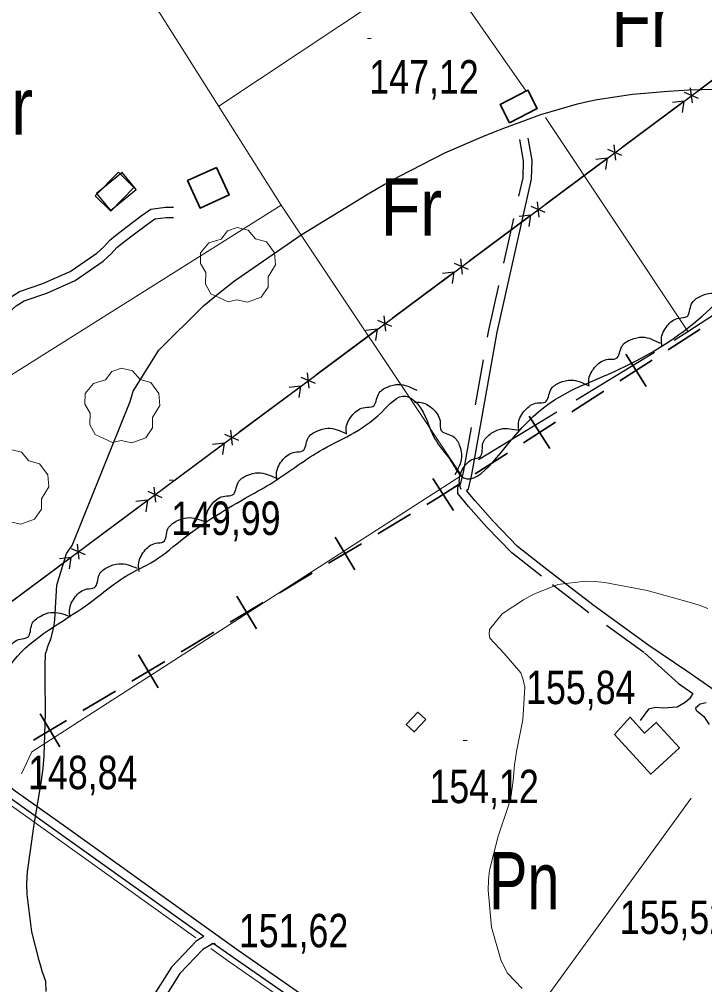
# Model space of a CAD drawing. Extents: x 487425 to 492029, y 4383576 to 4386788.
# Drawn here: x 490067.5 to 490246.9, y 4384214.7 to 4384467.2 of the extents above; entities that cross this region are included whole.
import ezdxf
from ezdxf.enums import TextEntityAlignment as Align

# ---------------------------------------------------------------- set-up
doc = ezdxf.new("R2010")
doc.units = 0
doc.header["$LTSCALE"] = 4
doc.linetypes.add('LONG_DASHED', pattern=[7.5, 6, -1.5])
doc.linetypes.add('MEDIUM_DASHED', pattern=[4.5, 3, -1.5])
for name, color, linetype, lineweight in [('21', 7, 'Continuous', 25), ('25', 7, 'LONG_DASHED', 25), ('27', 7, 'Continuous', 25), ('29', 7, 'Continuous', 13), ('34', 7, 'Continuous', 35), ('38', 7, 'Continuous', 25), ('43', 7, 'Continuous', 25), ('47', 7, 'Continuous', 35), ('51', 7, 'Continuous', 13), ('7', 7, 'Continuous', 13), ('8', 7, 'Continuous', 25), ('9', 7, 'Continuous', 13)]:
    doc.layers.add(name, color=color, linetype=linetype, lineweight=lineweight)
doc.layers.add('31', color=7, linetype='Continuous')

msp = doc.modelspace()

# ---------------------------------------------------------------- linework, layer by layer
at = {"layer": '21'}
for points in [[(490093.46, 4384427.18), (490087.38, 4384421.05), (490091.41, 4384417.06), (490097.49, 4384423.19)], [(490094.44, 4384427.1), (490087.73, 4384421.61), (490091.33, 4384417.21), (490098.04, 4384422.7)]]:
    msp.add_lwpolyline(points, close=True, dxfattribs=at)
at = {"layer": '25'}
msp.add_lwpolyline([(490187.64, 4384352.06), (490242.5, 4384385.5), (490307.53, 4384428.03)], dxfattribs=at)
at = {"layer": '27'}
for points in [[(489870.66, 4384587.26), (489869.29, 4384555.17), (489866.91, 4384537.41), (489866.14, 4384532.39), (489865.11, 4384514.39), (489865.09, 4384505.25), (489865.36, 4384498.2), (489865.71, 4384488.45), (489866.1, 4384469.78), (489865.75, 4384451.11), (489865.65, 4384445.04), (489865.57, 4384418.19), (489865.94, 4384414.44), (489867.28, 4384411.14), (489868.24, 4384407.84), (489871.45, 4384404.08), (489875.35, 4384403.62), (489886.45, 4384404.33), (489910.39, 4384412.06), (489923.54, 4384420.42), (489926.77, 4384421.38), (489934.4, 4384418.44), (489939.85, 4384410.02), (489960.76, 4384406.13), (489969.71, 4384415.11), (489972.12, 4384419.52), (489968.92, 4384426.28), (489962.95, 4384436.72), (489961.85, 4384444.15), (489966.37, 4384451.26), (489971.28, 4384462.11), (489973.7, 4384468.55), (489982.43, 4384480), (489983.58, 4384488.69), (489977.37, 4384494.34), (489957.72, 4384491.77), (489947.65, 4384485.13), (489934.23, 4384483.74), (489930.34, 4384489.38), (489920.72, 4384506.13), (489918.26, 4384511.31), (489911.25, 4384521.75), (489907.14, 4384528.66), (489906.33, 4384532.04), (489914.44, 4384536.59), (489925.18, 4384542.18), (489933.75, 4384548.53), (489939.75, 4384550.98), (489947.7, 4384551.56), (489954.51, 4384546.44), (489959.73, 4384536.68), (489961.66, 4384531.12), (489962.7, 4384526.92), (489964.34, 4384522.57), (489971.31, 4384522.55), (489981.06, 4384522.67), (489986.98, 4384522.42), (490000.15, 4384515.49), (490008.23, 4384507.81), (490010.62, 4384505.93), (490017.36, 4384503.74), (490041.85, 4384518.21), (490042.32, 4384524.36), (490041.9, 4384532.91), (490041.24, 4384539.28), (490039.76, 4384546.33), (490039.79, 4384556.31), (490051.47, 4384574.87), (490073.53, 4384581.02), (490095.01, 4384590.63), (490105.59, 4384593.3), (490115.55, 4384591.47), (490124.08, 4384584.62), (490138.17, 4384584.05), (490171.72, 4384593.17), (490181.37, 4384610.46), (490180.13, 4384622.61), (490177.23, 4384630.87), (490160.68, 4384638.79), (490135.19, 4384639.99), (490128.24, 4384646.31), (490116.18, 4384648.6), (490108.61, 4384651.17), (490099.17, 4384653.6), (490092.2, 4384653.55), (490085.22, 4384653.49), (490076.15, 4384653.74), (490069.46, 4384646.19), (490062.38, 4384636.17), (490049.53, 4384628.41), (490039.24, 4384621.99)], [(489989.6, 4384125.64), (489987, 4384130.58), (489982.08, 4384141.69), (489979.92, 4384147.02), (489978.16, 4384159.7), (489973.47, 4384169.09), (489980.7, 4384182.48), (489983.34, 4384186.9), (489983.36, 4384192.52), (489982.69, 4384195.75), (489981.43, 4384200.85), (489980.85, 4384204.6), (489980.41, 4384208.8), (489980.34, 4384210.3), (489980.8, 4384213.53), (489981.26, 4384218.17), (489983.84, 4384227.99), (490002.63, 4384244.05), (490021.43, 4384259.97), (490028.94, 4384266.17), (490039.61, 4384273.03), (490045.32, 4384277.06), (490056.68, 4384287.6), (490061.57, 4384293.14), (490066.08, 4384299.5), (490085.32, 4384314.13), (490096.9, 4384322.42), (490101.93, 4384325.03), (490109.67, 4384330.78), (490126.57, 4384341.9), (490133.11, 4384345.63), (490146.03, 4384354.21), (490162.33, 4384364.44), (490168.64, 4384368.62), (490171.71, 4384366.58), (490176.18, 4384357.57), (490180.51, 4384351.56), (490183.05, 4384347.8), (490199.13, 4384360.43), (490221.67, 4384374.38), (490243.98, 4384387.66), (490261.64, 4384401.93), (490277.11, 4384409.9), (490279.44, 4384412.07), (490282.52, 4384414.69), (490294.85, 4384423.42), (490298.3, 4384424.09), (490298.38, 4384425.51), (490297.35, 4384431.81), (490292.61, 4384451.1), (490279.32, 4384495.9), (490282.71, 4384502.19), (490283.1, 4384505.48), (490279.52, 4384511.64), (490273.85, 4384520.43), (490270.19, 4384525.99), (490252.78, 4384545.17), (490249.49, 4384550.95), (490249.73, 4384555.37), (490257.19, 4384566.22), (490273.21, 4384559.72), (490278.37, 4384554.16), (490295.94, 4384536.26), (490300.5, 4384532.5), (490304.24, 4384529.04), (490308.8, 4384524.75), (490314.55, 4384517.39), (490319.7, 4384510.55), (490328.97, 4384499.95), (490336.37, 4384491.68), (490340.93, 4384487.01), (490347.72, 4384477.77)], [(490235.69, 4384381.76), (490235.54, 4384383.53), (490237.07, 4384387), (490240.14, 4384389.05), (490242.16, 4384389.42), (490243.43, 4384392.74), (490245.67, 4384394.71), (490248.57, 4384395.57), (490253.38, 4384394.34)], [(490216.59, 4384371.36), (490216.58, 4384373.13), (490218.39, 4384376.47), (490221.62, 4384378.26), (490223.66, 4384378.46), (490225.2, 4384381.67), (490227.6, 4384383.45), (490230.56, 4384384.07), (490235.25, 4384382.44)], [(490153.13, 4384358.66), (490153.07, 4384360.44), (490154.8, 4384363.81), (490157.99, 4384365.68), (490160.03, 4384365.93), (490161.49, 4384369.18), (490163.84, 4384371.01), (490166.79, 4384371.7), (490171.51, 4384370.19)], [(490198.19, 4384359.85), (490198.15, 4384361.62), (490199.89, 4384364.99), (490203.08, 4384366.85), (490205.12, 4384367.09), (490206.6, 4384370.33), (490208.96, 4384372.15), (490211.91, 4384372.83), (490216.62, 4384371.3)], [(490170.91, 4384367), (490172.69, 4384366.96), (490175.97, 4384365.06), (490177.67, 4384361.79), (490177.82, 4384359.74), (490180.98, 4384358.12), (490182.69, 4384355.67), (490183.23, 4384352.69), (490181.48, 4384348.05)], [(490134.93, 4384346.84), (490134.84, 4384348.61), (490136.48, 4384352.03), (490139.61, 4384353.98), (490141.64, 4384354.28), (490143.02, 4384357.56), (490145.33, 4384359.46), (490148.25, 4384360.22), (490153.01, 4384358.84)], [(490183.12, 4384344.19), (490182.67, 4384345.91), (490183.57, 4384349.59), (490186.24, 4384352.14), (490188.17, 4384352.85), (490188.84, 4384356.35), (490190.71, 4384358.67), (490193.42, 4384360.02), (490198.36, 4384359.64)], [(490116.48, 4384335.43), (490116.42, 4384337.2), (490118.11, 4384340.59), (490121.28, 4384342.49), (490123.31, 4384342.77), (490124.74, 4384346.02), (490127.07, 4384347.88), (490130.01, 4384348.6), (490134.75, 4384347.14)], [(490098.88, 4384322.74), (490098.69, 4384324.51), (490100.14, 4384328.01), (490103.17, 4384330.13), (490105.18, 4384330.54), (490106.38, 4384333.89), (490108.58, 4384335.9), (490111.46, 4384336.83), (490116.29, 4384335.7)], [(490080.79, 4384310.84), (490080.62, 4384312.6), (490082.12, 4384316.09), (490085.16, 4384318.17), (490087.18, 4384318.56), (490088.41, 4384321.9), (490090.64, 4384323.89), (490093.53, 4384324.78), (490098.35, 4384323.6)], [(490063.64, 4384297.56), (490063.39, 4384299.32), (490064.73, 4384302.86), (490067.69, 4384305.07), (490069.69, 4384305.55), (490070.78, 4384308.93), (490072.92, 4384311.01), (490075.77, 4384312.03), (490080.63, 4384311.05)]]:
    msp.add_spline(points, degree=3, dxfattribs=at)
at = {"layer": '29'}
for points in [[(490122.13, 4384393.3), (490117.59, 4384395.42), (490116.18, 4384397.96), (490116.28, 4384400.94), (490114.91, 4384403.35), (490114.95, 4384406.1), (490117.11, 4384408.7), (490120.3, 4384409.7), (490121.95, 4384411.89), (490124.52, 4384412.72), (490127.38, 4384412.07), (490129.33, 4384409.8), (490132.14, 4384408.98), (490134.27, 4384406.13), (490134.51, 4384403), (490132.63, 4384399.85), (490132.63, 4384397.17), (490130.81, 4384394.56), (490127.19, 4384393.22), (490124.42, 4384393.85)], [(490091.88, 4384356.5), (490087.34, 4384358.62), (490085.93, 4384361.16), (490086.03, 4384364.14), (490084.66, 4384366.55), (490084.7, 4384369.3), (490086.86, 4384371.9), (490090.05, 4384372.9), (490091.7, 4384375.09), (490094.27, 4384375.92), (490097.13, 4384375.27), (490099.08, 4384373), (490101.89, 4384372.18), (490104.02, 4384369.33), (490104.26, 4384366.2), (490102.38, 4384363.05), (490102.38, 4384360.37), (490100.56, 4384357.76), (490096.94, 4384356.42), (490094.17, 4384357.05)], [(490062.79, 4384335.22), (490058.25, 4384337.34), (490056.84, 4384339.88), (490056.94, 4384342.86), (490055.57, 4384345.27), (490055.61, 4384348.02), (490057.77, 4384350.62), (490060.96, 4384351.62), (490062.61, 4384353.81), (490065.18, 4384354.64), (490068.04, 4384353.99), (490069.99, 4384351.72), (490072.8, 4384350.9), (490074.93, 4384348.05), (490075.17, 4384344.92), (490073.29, 4384341.77), (490073.29, 4384339.09), (490071.47, 4384336.48), (490067.85, 4384335.14), (490065.08, 4384335.77)]]:
    msp.add_lwpolyline(points, close=True, dxfattribs=at)
at = {"layer": '34'}
for p, q in [((490245.72, 4384386.18), (490237.31, 4384380.77)), ((490226.2, 4384379.57), (490231.6, 4384371.16)), ((490233.11, 4384378.07), (490224.69, 4384372.66)), ((490220.49, 4384369.96), (490212.08, 4384364.55)), ((490200.96, 4384363.35), (490206.37, 4384354.94)), ((490207.87, 4384361.85), (490199.46, 4384356.44)), ((490195.25, 4384353.73), (490186.84, 4384348.33)), ((490175.73, 4384347.12), (490181.13, 4384338.71)), ((490169.88, 4384337.73), (490161.3, 4384332.59)), ((490150.15, 4384331.74), (490155.29, 4384323.17)), ((490157.01, 4384330.02), (490148.43, 4384324.89)), ((490144.14, 4384322.32), (490135.57, 4384317.18)), ((490124.42, 4384316.33), (490129.56, 4384307.75)), ((490131.28, 4384314.61), (490122.7, 4384309.47)), ((490118.41, 4384306.9), (490109.83, 4384301.76)), ((490098.68, 4384300.91), (490103.82, 4384292.33)), ((490105.54, 4384299.19), (490096.96, 4384294.05)), ((490092.67, 4384291.48), (490084.1, 4384286.34)), ((490072.95, 4384285.49), (490078.09, 4384276.91)), ((490079.81, 4384283.77), (490071.23, 4384278.63))]:
    msp.add_line(p, q, dxfattribs=at)
msp.add_lwpolyline([(490182.64, 4384345.62), (490177, 4384342), (490174.17, 4384340.3)], dxfattribs=at)
at = {"layer": '38'}
for p, q in [((490251.6, 4384290.13), (490242.24, 4384296.65)), ((490240.01, 4384293.45), (490243.8, 4384290.8))]:
    msp.add_line(p, q, dxfattribs=at)
at = {"layer": '38', "linetype": 'MEDIUM_DASHED'}
for points in [[(490240.01, 4384293.45), (490230.96, 4384301.58), (490216.58, 4384311.91), (490204.14, 4384321.49), (490196.38, 4384327.64), (490189.81, 4384334.39), (490185.08, 4384339.77), (490182.29, 4384343.15), (490182.29, 4384344.87), (490182.99, 4384345.57), (490183.74, 4384348.62), (490190.38, 4384385.85), (490199.33, 4384425.71), (490199.41, 4384430.22), (490198.47, 4384435.75)], [(490019.98, 4384350.82), (490024.41, 4384352.59), (490033.72, 4384357.28), (490041.18, 4384362.79), (490047.23, 4384368.88), (490053.17, 4384376.06), (490060.19, 4384386.19), (490061.93, 4384388.55), (490064.45, 4384390.26), (490065.88, 4384391.51), (490066.7, 4384392.28), (490068.73, 4384393.54), (490074.65, 4384395.59), (490082.09, 4384398.87), (490089.47, 4384403.91), (490091.55, 4384405.82), (490093.02, 4384407.5), (490094.35, 4384408.54), (490096.97, 4384410.55), (490101.01, 4384413.61), (490102.92, 4384414.97), (490105.88, 4384415.36), (490107.83, 4384415.36)], [(490118.25, 4384225.47), (490115.52, 4384223.88), (490109.52, 4384217.54), (490104.16, 4384209.14), (490101.58, 4384206.66), (490096.89, 4384202.46), (490093.59, 4384199.54)]]:
    msp.add_lwpolyline(points, dxfattribs=at)
at = {"layer": '38'}
for points in [[(490242.24, 4384296.65), (490232.27, 4384303.42), (490217.93, 4384313.73), (490205.53, 4384323.27), (490197.9, 4384329.32), (490191.47, 4384335.93), (490186.8, 4384341.23), (490184.55, 4384343.96), (490184.55, 4384343.93), (490185.03, 4384344.41), (490185.95, 4384348.15), (490192.59, 4384385.4), (490201.58, 4384425.43), (490201.68, 4384430.39), (490200.7, 4384436.13)], [(490018.58, 4384353.17), (490023.3, 4384355.05), (490032.31, 4384359.59), (490039.41, 4384364.84), (490045.23, 4384370.69), (490051.02, 4384377.7), (490058, 4384387.76), (490060.03, 4384390.53), (490062.79, 4384392.4), (490064.07, 4384393.52), (490065.06, 4384394.43), (490067.55, 4384396), (490073.66, 4384398.11), (490080.77, 4384401.24), (490087.79, 4384406.03), (490089.61, 4384407.71), (490091.15, 4384409.47), (490092.69, 4384410.68), (490095.33, 4384412.7), (490099.41, 4384415.78), (490101.89, 4384417.56), (490105.71, 4384418.06), (490107.83, 4384418.06)], [(490225.63, 4384153.73), (490175.71, 4384188.23), (490124.76, 4384223.63), (490079.57, 4384255.92), (490066.42, 4384265.32), (490062.81, 4384268.11), (490062.66, 4384269.14), (490062.79, 4384269.98), (490063.62, 4384272.3), (490063.94, 4384274.54), (490063.96, 4384275.58), (490063.78, 4384276.61), (490063.37, 4384277.95), (490062.34, 4384279.78), (490060.85, 4384282.19), (490019.98, 4384350.82)], [(490243.8, 4384290.8), (490242.86, 4384289.44), (490241.8, 4384288.47), (490239.7, 4384287.27), (490236.03, 4384286.99), (490234, 4384287.14), (490232.2, 4384286.77), (490230.02, 4384283.78)], [(490247.25, 4384288.41), (490245.7, 4384288.08), (490244.5, 4384286.96), (490244.65, 4384286.43), (490245.24, 4384285.98), (490245.62, 4384285.68), (490246.67, 4384284.85), (490248.08, 4384282.68)], [(490115.82, 4384227.22), (490078.24, 4384254.07), (490065.05, 4384263.49), (490060.69, 4384266.87), (490060.43, 4384268.57)], [(490115.82, 4384227.22), (490113.8, 4384226.04), (490107.36, 4384219.23), (490102.03, 4384210.89), (490099.72, 4384208.66), (490095.08, 4384204.51), (490091.78, 4384201.59)], [(490181.02, 4384181.77), (490174.41, 4384186.35), (490123.44, 4384221.76), (490118.25, 4384225.47)]]:
    msp.add_lwpolyline(points, dxfattribs=at)
at = {"layer": '43'}
for p, q in [((490245.4, 4384448.77), (490261.44, 4384460.71)), ((490243.66, 4384445.32), (490243.2, 4384449.29)), ((490245.26, 4384446.51), (490241.59, 4384448.1)), ((490225.35, 4384433.85), (490241.39, 4384445.79)), ((490241.42, 4384445.82), (490238.43, 4384445.47)), ((490241.42, 4384445.82), (490240.98, 4384442.86)), ((490223.6, 4384430.4), (490223.14, 4384434.37)), ((490225.2, 4384431.59), (490221.53, 4384433.18)), ((490205.29, 4384418.93), (490221.34, 4384430.87)), ((490221.36, 4384430.9), (490218.38, 4384430.55)), ((490221.36, 4384430.9), (490220.92, 4384427.93)), ((490203.54, 4384415.48), (490203.08, 4384419.45)), ((490205.14, 4384416.67), (490201.47, 4384418.25)), ((490185.23, 4384404.01), (490201.28, 4384415.95)), ((490201.3, 4384415.98), (490198.32, 4384415.63)), ((490201.3, 4384415.98), (490200.86, 4384413.01)), ((490183.48, 4384400.56), (490183.02, 4384404.53)), ((490165.17, 4384389.09), (490181.22, 4384401.03)), ((490181.24, 4384401.06), (490178.26, 4384400.71)), ((490181.24, 4384401.06), (490180.8, 4384398.09)), ((490185.09, 4384401.75), (490181.42, 4384403.33)), ((490165.03, 4384386.83), (490161.36, 4384388.41)), ((490163.42, 4384385.63), (490162.96, 4384389.6)), ((490145.11, 4384374.17), (490161.16, 4384386.11)), ((490161.18, 4384386.14), (490158.2, 4384385.79)), ((490161.18, 4384386.14), (490160.75, 4384383.17)), ((490144.97, 4384371.91), (490141.3, 4384373.49)), ((490143.36, 4384370.71), (490142.9, 4384374.68)), ((490125.05, 4384359.25), (490141.1, 4384371.19)), ((490141.12, 4384371.21), (490138.14, 4384370.87)), ((490141.12, 4384371.21), (490140.69, 4384368.25)), ((490124.91, 4384356.99), (490121.24, 4384358.57)), ((490123.31, 4384355.79), (490122.85, 4384359.76)), ((490104.99, 4384344.33), (490121.04, 4384356.27)), ((490121.06, 4384356.29), (490118.08, 4384355.94)), ((490121.06, 4384356.29), (490120.63, 4384353.33)), ((490104.85, 4384342.06), (490101.18, 4384343.65)), ((490103.25, 4384340.87), (490102.79, 4384344.84)), ((490084.93, 4384329.41), (490100.98, 4384341.35)), ((490101.01, 4384341.37), (490098.02, 4384341.02)), ((490101.01, 4384341.37), (490100.57, 4384338.4)), ((490084.79, 4384327.14), (490081.12, 4384328.72)), ((490083.19, 4384325.95), (490082.73, 4384329.92)), ((490064.87, 4384314.49), (490080.92, 4384326.43)), ((490080.95, 4384326.45), (490077.97, 4384326.1)), ((490080.95, 4384326.45), (490080.51, 4384323.48))]:
    msp.add_line(p, q, dxfattribs=at)
msp.add_lwpolyline([(489809.89, 4384125.9), (490053.43, 4384305.98), (490295.56, 4384486.1), (490534.15, 4384662.33), (490743.89, 4384815.26), (490986.91, 4384995.23), (491244.37, 4385186.39)], dxfattribs=at)
at = {"layer": '47'}
for points in [[(490195.77, 4384440.14), (490203.06, 4384443.91), (490200.6, 4384448.67), (490193.31, 4384444.9)], [(490119.11, 4384428.45), (490122.38, 4384421.27), (490114.8, 4384417.82), (490111.53, 4384425)], [(490173.86, 4384284.02), (490170.81, 4384280.77), (490168.76, 4384282.69), (490171.81, 4384285.94)], [(490223.26, 4384280.13), (490232.75, 4384269.75), (490240.28, 4384276.64), (490234.19, 4384283.28), (490231.13, 4384280.48), (490227.34, 4384284.6)]]:
    msp.add_lwpolyline(points, close=True, dxfattribs=at)
at = {"layer": '51'}
for p, q in [((490144.62, 4384528.18), (490200.13, 4384448.43)), ((490119.68, 4384444.49), (490233.58, 4384520.1)), ((490205.23, 4384441.54), (490242.55, 4384385.41)), ((490185.24, 4384183.49), (490243.3, 4384263.42))]:
    msp.add_line(p, q, dxfattribs=at)
for points in [[(490023.48, 4384347.89), (490136.03, 4384418.58), (490089.46, 4384492.34)], [(490136.03, 4384418.58), (490183.2, 4384347.88), (490070.74, 4384275.56), (490068.02, 4384269.8)], [(490113.73, 4384226.91), (490077.39, 4384252.89), (490064.18, 4384262.32), (490059.48, 4384265.98)], [(490179.56, 4384181.02), (490173.58, 4384185.15), (490122.6, 4384220.57), (490117.6, 4384224.14)]]:
    msp.add_lwpolyline(points, dxfattribs=at)
at = {"layer": '7'}
for p, q in [((490158.6, 4384462.15), (490159.6, 4384462.15)), ((490106.74, 4384346.68), (490107.74, 4384346.68)), ((490183.69, 4384278.52), (490184.69, 4384278.52)), ((490117.77, 4384225.41), (490118.77, 4384225.41))]:
    msp.add_line(p, q, dxfattribs=at)
at = {"layer": '8'}
for points in [[(490075.05, 4384303.35), (490075.81, 4384305.28), (490076.58, 4384308.71), (490076.75, 4384310.12), (490076.91, 4384311.72), (490077.31, 4384319.18), (490079.81, 4384327.46), (490081.29, 4384329.59), (490096.5, 4384367.25), (490097.25, 4384369.94), (490103.99, 4384380.63), (490115.73, 4384392.24), (490119.63, 4384395.51), (490123.82, 4384398.8), (490141.3, 4384410.86), (490158.81, 4384421.57), (490163.02, 4384424.01), (490166.96, 4384426.21), (490178.85, 4384432.26), (490188.85, 4384436.56), (490191.58, 4384437.67), (490194.31, 4384438.73), (490204.03, 4384442.27), (490213.57, 4384445.1), (490216.17, 4384445.72), (490218.75, 4384446.27), (490227.95, 4384447.66), (490237.31, 4384448.43), (490240.01, 4384448.59), (490242.74, 4384448.72), (490252.96, 4384448.99)], [(490074.53, 4384212.9), (490074.39, 4384215.48), (490073.45, 4384218.18), (490073.08, 4384219.47), (490072.66, 4384221), (490070.76, 4384228.51), (490069.5, 4384238.23), (490069.48, 4384241.15), (490069.61, 4384244.17), (490071.26, 4384255.93), (490073.31, 4384268.06), (490073.69, 4384271.32), (490073.98, 4384274.54), (490074.33, 4384285.79), (490074.21, 4384294.82), (490074.21, 4384296.63), (490074.22, 4384298.15), (490074.37, 4384301.17), (490074.74, 4384302.46), (490074.89, 4384302.89), (490075.05, 4384303.35)]]:
    msp.add_lwpolyline(points, dxfattribs=at)
at = {"layer": '9'}
msp.add_lwpolyline([(490199.1, 4384213.66), (490195.25, 4384217.65), (490194.35, 4384219.28), (490193.52, 4384221.12), (490191.11, 4384229.67), (490190.19, 4384239.42), (490190.29, 4384242.02), (490190.55, 4384244.59), (490192.78, 4384253.52), (490195.37, 4384261.02), (490195.85, 4384262.69), (490196.24, 4384264.19), (490196.77, 4384268.1), (490197.08, 4384272.21), (490197.32, 4384273.82), (490197.62, 4384275.64), (490199.27, 4384283.92), (490199.79, 4384292.45), (490199.38, 4384294.42), (490198.73, 4384296.22), (490194.37, 4384301.31), (490190.68, 4384305.32), (490190.45, 4384306.44), (490190.56, 4384307.57), (490193.83, 4384311.67), (490199.42, 4384315.36), (490201, 4384316.23), (490202.59, 4384317.02), (490208.44, 4384319.34), (490215.64, 4384320.23), (490218.08, 4384320.13), (490220.72, 4384319.88), (490231.83, 4384317.75), (490242.83, 4384314.72), (490245.39, 4384313.9), (490247.73, 4384313.1)], dxfattribs=at)

# ---------------------------------------------------------------- texts
at = {"layer": '31'}
for s, width, p in [('Fr', 0.85, (490230.45, 4384459.94)), ('Fr', 0.85, (490063.02, 4384436.99)), ('Fr', 0.85, (490170.07, 4384410.63)), ('Pn', 0.75, (490199.65, 4384234.33))]:
    msp.add_text(s, height=15, dxfattribs=dict(at, width=width)).set_placement(p, align=Align.CENTER)
at = {"layer": '7', "width": 0.8}
for s, p in [('147,12', (490159.1, 4384447.78)), ('149,99', (490107.24, 4384332.31)), ('155,84', (490200.13, 4384288.06)), ('148,84', (490069.78, 4384265.8)), ('154,12', (490174.83, 4384262.14)), ('155,52', (490224.64, 4384227.92)), ('151,62', (490124.96, 4384224.43))]:
    msp.add_text(s, height=8.75, dxfattribs=at).set_placement(p)

doc.saveas('drawing.dxf')
